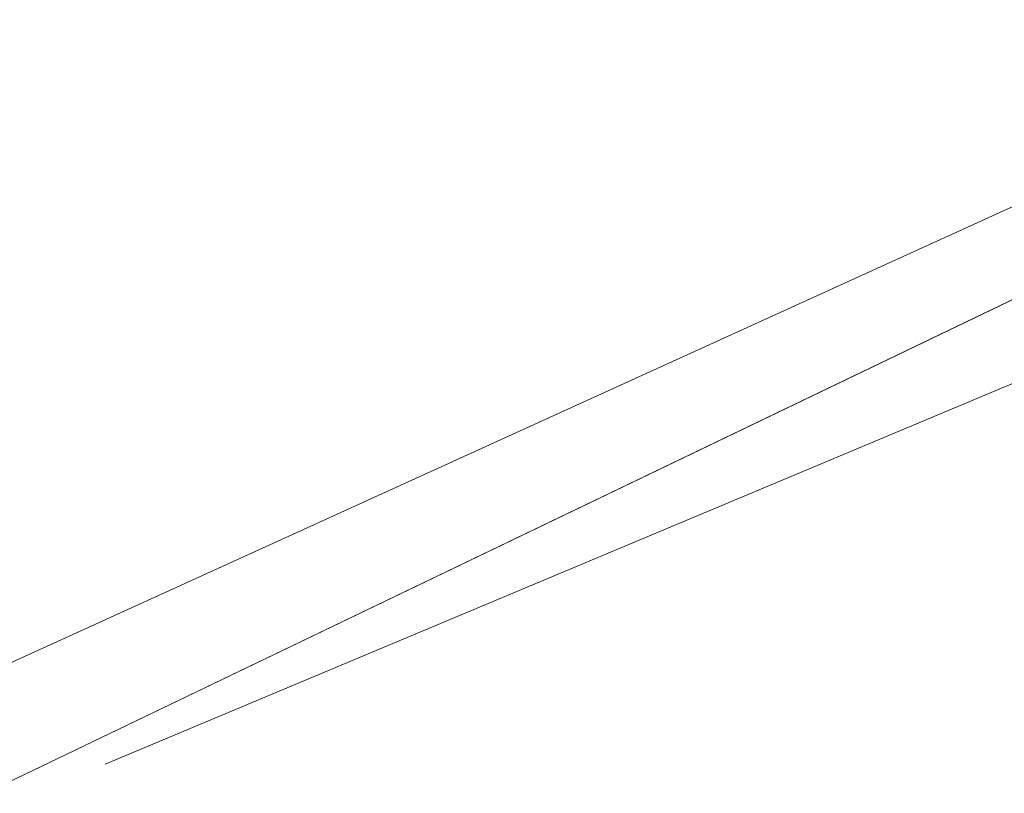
# Model space of a CAD drawing. Header units: metres. Extents: x 163628 to 167855, y 402678 to 405435.
# Tile 338 of 1056: x 165659.618 to 165660.044, y 404052.529 to 404052.864. Entities that reach past the tile are written whole.
import ezdxf

# ---------------------------------------------------------------- set-up
doc = ezdxf.new("R2010")
doc.units = ezdxf.units.M
doc.layers.get('0').update_dxf_attribs({"lineweight": 25})
for name, color, linetype, lineweight in [('X-CA190022.004-UO-BGT_Ondergrond$0$GE_201_SHDHek_Lijn_GEM', 253, 'X-CA190022.004-UO-BGT_Ondergrond$0$Hekwerk', 9), ('X-CA190022.004-UO-BGT_Ondergrond$0$GE_322_WGDInrit_Vlak_GEM', 253, 'Continuous', 9), ('X-CA190022.004-UO-BGT_Ondergrond$0$GE_401_OTDErf_Vlak_GEM', 253, 'Continuous', 9), ('X-CA190022.004-UO-DTM inmeting$0$B-WE-IE-TERREINAFSCHEIDING_KUNSTMATIG_RASTERHEKWERK-G', 246, 'X-CA190022.004-UO-DTM inmeting$0$IE-TERREINAFSCHEIDING-KUNSTMATIG-OPEN', 0), ('X-CA190022.004-UO-KAD_Percelen$0$B-WE-KG-GRENS_PERCEEL-GV', 150, 'Continuous', 9)]:
    doc.layers.add(name, color=color, linetype=linetype, lineweight=lineweight)
doc.layers.add('X-CA190022.004-UO-DTM inmeting$0$X-XX-AL-MEETPUNT-S', color=246, linetype='Continuous', lineweight=0, plot=False)
doc.linetypes.add('X-CA190022.004-UO-BGT_Ondergrond$0$Hekwerk', pattern='A,5,-1.5,[2,dgnlstyle-Veghel.shx,S=0.007937,R=0,X=0,Y=0],-1.5', length=8)
doc.linetypes.add('X-CA190022.004-UO-DTM inmeting$0$IE-TERREINAFSCHEIDING-KUNSTMATIG-OPEN', pattern='A,7,-1.5,[67,NLCS.SHX,S=0.75,R=0,X=0,Y=0],-1.5', length=10)

# ---------------------------------------------------------------- blocks, each defined once
blk = doc.blocks.new('X-CA190022.004-UO-DTM inmeting$0$punt')
at = {"color": 0, "lineweight": -2}
blk.add_line((0, 0), (0, 0), dxfattribs=at)

msp = doc.modelspace()

# ---------------------------------------------------------------- linework, layer by layer
at = {"layer": 'X-CA190022.004-UO-BGT_Ondergrond$0$GE_201_SHDHek_Lijn_GEM'}
msp.add_line((165660.944, 404053.174), (165655.118, 404050.373), dxfattribs=at)
at = {"layer": 'X-CA190022.004-UO-BGT_Ondergrond$0$GE_322_WGDInrit_Vlak_GEM', "flags": 128}
msp.add_lwpolyline([(165659.222, 404048.35), (165655.172, 404046.399), (165655.173, 404046.841), (165655.118, 404050.373), (165660.944, 404053.174), (165662.756, 404053.989), (165664.033, 404051.106)], dxfattribs=at)
at = {"layer": 'X-CA190022.004-UO-BGT_Ondergrond$0$GE_401_OTDErf_Vlak_GEM', "flags": 128}
msp.add_lwpolyline([(165673.47, 404061.721), (165673.162, 404058.916), (165662.756, 404053.989), (165660.944, 404053.174), (165655.118, 404050.373), (165653.304, 404049.501), (165653.528, 404048.693), (165642.372, 404043.59), (165641.896, 404043.139), (165638.322, 404041.281)], dxfattribs=at)
at = {"layer": 'X-CA190022.004-UO-DTM inmeting$0$B-WE-IE-TERREINAFSCHEIDING_KUNSTMATIG_RASTERHEKWERK-G'}
msp.add_line((165661.092, 404053.145, 9.226), (165659.655, 404052.542, 9.219), dxfattribs=at)
at = {"layer": 'X-CA190022.004-UO-KAD_Percelen$0$B-WE-KG-GRENS_PERCEEL-GV', "flags": 128}
msp.add_lwpolyline([(165816.43, 404126.37), (165784.658, 404112.989), (165755.734, 404100.808), (165751.56, 404099.05), (165737.97, 404093.3), (165736.06, 404093.5), (165713.66, 404097), (165702.01, 404098.82), (165690.38, 404082.32), (165674.48, 404059.35), (165670.46, 404057.52), (165663.93, 404054.55), (165655.8, 404050.85), (165652.73, 404049.83), (165641.99, 404044.65), (165623.44, 404035.76)], dxfattribs=at)
msp.add_lwpolyline([(165663.93, 404054.55), (165662.91, 404056.79), (165659.68, 404063.82), (165660.27, 404064.09), (165659.31, 404066.19), (165661.63, 404067.25), (165659.32, 404072.28), (165656.23, 404070.87), (165654.73, 404074.15), (165645.06, 404095.91), (165642.805, 404090.975), (165634.57, 404072.95), (165641.5, 404069.17), (165642.1, 404068.9), (165644.78, 404067.42), (165650.04, 404064.64), (165646.35, 404057.53), (165652.73, 404049.83), (165655.8, 404050.85)], close=True, dxfattribs=at)

# ---------------------------------------------------------------- block references
at = {"layer": 'X-CA190022.004-UO-DTM inmeting$0$X-XX-AL-MEETPUNT-S', "linetype": 'ByBlock', "lineweight": -2}
msp.add_blockref('X-CA190022.004-UO-DTM inmeting$0$punt', (165659.655, 404052.542, 9.219), dxfattribs=at)

doc.saveas('drawing.dxf')
